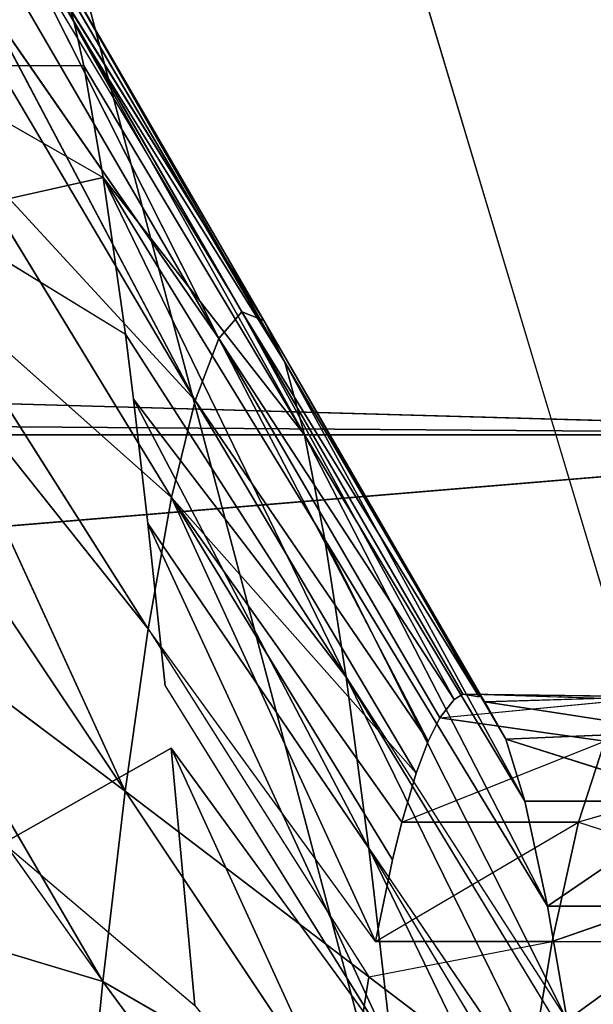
# Model space of a CAD drawing. Extents: x 0 to 40, y 0 to 81.9.
# Tile 292 of 623: x 4.7 to 5, y 76.3 to 76.8. Entities that reach past the tile are written whole.
import ezdxf

# ---------------------------------------------------------------- set-up
doc = ezdxf.new("R2010")
doc.units = 0
doc.header["$LTSCALE"] = 25.4
doc.layers.get('0').update_dxf_attribs({"color": 13, "linetype": 'CONTINUOUS'})

# ---------------------------------------------------------------- blocks, each defined once
blk = doc.blocks.new('ICE-TUBE-LED-S-8118_STL')
at = {"color": 0}
for p, q in [((76.89747, 16.85613, 45.5812), (76.74787, 18.65613, 45.18673)), ((76.89747, 16.85613, 45.5812), (76.74787, 18.65613, 45.18673)), ((76.74787, 18.65613, 46.81327), (76.89747, 16.85613, 46.4188)), ((76.74787, 18.65613, 46.81327), (76.89747, 16.85613, 46.4188)), ((76.91073, 18.65681, 46.40894), (76.89747, 16.85613, 46.4188)), ((76.91073, 18.65681, 46.40894), (76.89747, 16.85613, 46.4188)), ((76.89747, 16.85613, 46.4188), (76.94833, 18.65613, 46)), ((76.94833, 18.65613, 46), (76.89747, 16.85613, 45.5812)), ((76.94833, 18.65613, 46), (76.89747, 16.85613, 45.5812)), ((76.89747, 18.65613, 45.5812), (76.89747, 16.85613, 45.5812)), ((76.89747, 18.65613, 45.5812), (76.89747, 16.85613, 45.5812)), ((76.89747, 16.85613, 46.4188), (76.94833, 18.65613, 46)), ((76.62664, 17.35361, 44.97069), (76.66264, 17.47342, 44.71226)), ((76.62664, 17.35361, 44.97069), (76.66264, 17.47342, 44.71226)), ((76.78033, 17.46299, 44.85993), (76.62664, 17.35361, 44.97069)), ((76.80927, 17.46014, 44.90121), (76.62664, 17.35361, 44.97069)), ((76.80927, 17.46014, 44.90121), (76.72097, 17.34262, 45.11619)), ((76.80927, 17.46014, 44.90121), (76.72097, 17.34262, 45.11619)), ((76.72097, 17.34262, 45.11619), (76.88481, 17.45199, 45.02109)), ((76.72097, 17.34262, 45.11619), (76.88481, 17.45199, 45.02109)), ((77.08058, 17.45065, 46.50952), (77.02501, 17.35339, 46.68245)), ((77.08058, 17.45065, 46.50952), (77.08028, 17.36309, 46.51066)), ((76.72097, 17.34262, 45.11619), (76.94389, 17.44471, 45.1308)), ((76.72097, 17.34262, 45.11619), (76.94389, 17.44471, 45.1308)), ((76.80141, 17.33121, 45.27222), (76.94389, 17.44471, 45.1308)), ((76.80141, 17.33121, 45.27222), (76.94389, 17.44471, 45.1308)), ((76.80141, 17.33121, 45.27222), (76.97392, 17.44058, 45.1939)), ((76.80141, 17.33121, 45.27222), (76.97392, 17.44058, 45.1939)), ((76.86633, 17.31955, 45.4367), (76.97392, 17.44058, 45.1939)), ((76.86633, 17.31955, 45.4367), (76.97392, 17.44058, 45.1939)), ((77.00589, 17.43798, 46.73158), (76.94728, 17.34242, 46.86235)), ((77.00589, 17.43798, 46.73158), (77.02501, 17.35339, 46.68245)), ((76.86633, 17.31955, 45.4367), (77.04581, 17.42892, 45.37609)), ((76.86633, 17.31955, 45.4367), (77.04581, 17.42892, 45.37609)), ((76.91452, 17.3078, 45.60726), (77.04581, 17.42892, 45.37609)), ((76.91452, 17.3078, 45.60726), (77.04581, 17.42892, 45.37609)), ((77.09919, 17.41718, 45.565), (76.91452, 17.3078, 45.60726)), ((77.09919, 17.41718, 45.565), (76.91452, 17.3078, 45.60726)), ((77.11367, 17.41297, 45.63399), (76.91452, 17.3078, 45.60726)), ((77.11367, 17.41297, 45.63399), (76.91452, 17.3078, 45.60726)), ((77.11367, 17.41297, 45.63399), (76.94525, 17.29615, 45.78132)), ((77.11367, 17.41297, 45.63399), (76.94525, 17.29615, 45.78132)), ((76.69509, 17.40275, 47.24988), (76.6147, 17.30802, 47.34029)), ((76.69509, 17.40275, 47.24988), (76.74217, 17.31973, 47.19123)), ((77.13322, 17.40553, 45.75779), (76.94525, 17.29615, 45.78132)), ((77.13322, 17.40553, 45.75779), (76.94525, 17.29615, 45.78132)), ((77.14567, 17.39725, 45.8982), (76.94525, 17.29615, 45.78132)), ((77.14567, 17.39725, 45.8982), (76.94525, 17.29615, 45.78132)), ((77.14567, 17.39725, 45.8982), (76.95834, 17.28477, 45.95621)), ((77.14772, 17.39415, 45.9515), (76.95412, 17.27383, 46.12933)), ((77.14772, 17.39415, 45.9515), (76.95412, 17.27383, 46.12933)), ((77.14772, 17.39415, 45.9515), (76.95834, 17.28477, 45.95621)), ((76.93343, 17.26345, 46.29826), (77.14306, 17.3832, 46.14325)), ((76.93343, 17.26345, 46.29826), (77.14306, 17.3832, 46.14325)), ((76.95412, 17.27383, 46.12933), (77.14306, 17.3832, 46.14325)), ((76.95412, 17.27383, 46.12933), (77.14306, 17.3832, 46.14325)), ((77.12014, 17.37282, 46.33035), (76.93343, 17.26345, 46.29826)), ((77.12014, 17.37282, 46.33035), (76.93343, 17.26345, 46.29826)), ((77.10092, 17.36756, 46.42736), (77.12014, 17.37282, 46.33035)), ((77.10092, 17.36756, 46.42736), (76.89744, 17.25371, 46.46105)), ((77.10092, 17.36756, 46.42736), (76.89744, 17.25371, 46.46105)), ((77.10092, 17.36756, 46.42736), (76.93343, 17.26345, 46.29826)), ((77.10092, 17.36756, 46.42736), (76.93343, 17.26345, 46.29826)), ((77.08028, 17.36309, 46.51066), (77.10092, 17.36756, 46.42736)), ((76.52039, 17.36405, 44.83736), (76.62664, 17.35361, 44.97069)), ((76.52039, 17.36405, 44.83736), (76.62664, 17.35361, 44.97069)), ((76.89744, 17.25371, 46.46105), (77.08028, 17.36309, 46.51066)), ((76.89744, 17.25371, 46.46105), (77.08028, 17.36309, 46.51066)), ((77.02501, 17.35339, 46.68245), (77.08028, 17.36309, 46.51066)), ((77.02501, 17.35339, 46.68245), (77.08028, 17.36309, 46.51066)), ((76.62664, 17.35361, 44.97069), (76.47704, 17.24375, 45.08715)), ((76.62664, 17.35361, 44.97069), (76.47704, 17.24375, 45.08715)), ((76.62664, 17.35361, 44.97069), (76.55713, 17.23324, 45.2113)), ((76.62664, 17.35361, 44.97069), (76.55713, 17.23324, 45.2113)), ((76.72097, 17.34262, 45.11619), (76.62664, 17.35361, 44.97069)), ((76.72097, 17.34262, 45.11619), (76.62664, 17.35361, 44.97069)), ((76.77737, 17.23304, 46.77858), (77.02501, 17.35339, 46.68245)), ((76.77737, 17.23304, 46.77858), (77.02501, 17.35339, 46.68245)), ((76.84567, 17.24369, 46.62113), (77.02501, 17.35339, 46.68245)), ((76.84567, 17.24369, 46.62113), (77.02501, 17.35339, 46.68245)), ((76.89744, 17.25371, 46.46105), (77.02501, 17.35339, 46.68245)), ((76.89744, 17.25371, 46.46105), (77.02501, 17.35339, 46.68245)), ((76.94728, 17.34242, 46.86235), (77.02501, 17.35339, 46.68245)), ((76.94728, 17.34242, 46.86235), (77.02501, 17.35339, 46.68245)), ((76.55713, 17.23324, 45.2113), (76.72097, 17.34262, 45.11619)), ((76.55713, 17.23324, 45.2113), (76.72097, 17.34262, 45.11619)), ((76.62891, 17.22183, 45.35053), (76.72097, 17.34262, 45.11619)), ((76.62891, 17.22183, 45.35053), (76.72097, 17.34262, 45.11619)), ((76.72097, 17.34262, 45.11619), (76.80141, 17.33121, 45.27222)), ((76.72097, 17.34262, 45.11619), (76.80141, 17.33121, 45.27222)), ((76.91506, 17.33839, 46.92483), (76.69266, 17.22188, 46.93087)), ((76.91506, 17.33839, 46.92483), (76.69266, 17.22188, 46.93087)), ((76.94728, 17.34242, 46.86235), (76.77737, 17.23304, 46.77858)), ((76.94728, 17.34242, 46.86235), (76.77737, 17.23304, 46.77858)), ((76.91506, 17.33839, 46.92483), (76.77737, 17.23304, 46.77858)), ((76.91506, 17.33839, 46.92483), (76.77737, 17.23304, 46.77858)), ((76.85345, 17.33126, 47.03104), (76.91506, 17.33839, 46.92483)), ((76.91506, 17.33839, 46.92483), (76.94728, 17.34242, 46.86235)), ((76.80141, 17.33121, 45.27222), (76.62891, 17.22183, 45.35053)), ((76.64634, 17.21863, 45.39037), (76.80141, 17.33121, 45.27222)), ((76.85345, 17.33126, 47.03104), (76.69266, 17.22188, 46.93087)), ((76.85345, 17.33126, 47.03104), (76.69266, 17.22188, 46.93087)), ((76.77315, 17.3228, 47.14997), (76.85345, 17.33126, 47.03104)), ((76.80141, 17.33121, 45.27222), (76.86633, 17.31955, 45.4367)), ((76.80141, 17.33121, 45.27222), (76.86633, 17.31955, 45.4367)), ((76.74217, 17.31973, 47.19123), (76.4771, 17.19865, 47.21008)), ((76.74217, 17.31973, 47.19123), (76.4771, 17.19865, 47.21008)), ((76.77315, 17.3228, 47.14997), (76.59219, 17.21036, 47.0755)), ((76.74217, 17.31973, 47.19123), (76.59219, 17.21036, 47.0755)), ((76.6147, 17.30802, 47.34029), (76.74217, 17.31973, 47.19123)), ((76.6147, 17.30802, 47.34029), (76.74217, 17.31973, 47.19123)), ((76.68685, 17.21017, 45.49731), (76.86633, 17.31955, 45.4367)), ((76.68685, 17.21017, 45.49731), (76.86633, 17.31955, 45.4367)), ((76.70549, 17.20558, 45.55633), (76.86633, 17.31955, 45.4367)), ((76.70549, 17.20558, 45.55633), (76.86633, 17.31955, 45.4367)), ((76.72985, 17.19843, 45.64952), (76.86633, 17.31955, 45.4367)), ((76.72985, 17.19843, 45.64952), (76.86633, 17.31955, 45.4367)), ((76.86633, 17.31955, 45.4367), (76.91452, 17.3078, 45.60726)), ((76.86633, 17.31955, 45.4367), (76.91452, 17.3078, 45.60726)), ((76.72985, 17.19843, 45.64952), (76.91452, 17.3078, 45.60726)), ((76.72985, 17.19843, 45.64952), (76.91452, 17.3078, 45.60726)), ((76.91452, 17.3078, 45.60726), (76.7457, 17.1925, 45.72793)), ((76.91452, 17.3078, 45.60726), (76.7457, 17.1925, 45.72793)), ((76.94525, 17.29615, 45.78132), (76.91452, 17.3078, 45.60726)), ((76.94525, 17.29615, 45.78132), (76.91452, 17.3078, 45.60726)), ((76.94525, 17.29615, 45.78132), (76.7457, 17.1925, 45.72793)), ((76.94525, 17.29615, 45.78132), (76.7457, 17.1925, 45.72793)), ((76.75727, 17.18678, 45.80485), (76.94525, 17.29615, 45.78132)), ((76.75727, 17.18678, 45.80485), (76.94525, 17.29615, 45.78132)), ((76.94525, 17.29615, 45.78132), (76.76637, 17.17966, 45.90192)), ((76.94525, 17.29615, 45.78132), (76.76637, 17.17966, 45.90192)), ((76.94525, 17.29615, 45.78132), (76.95834, 17.28477, 45.95621)), ((76.94525, 17.29615, 45.78132), (76.95834, 17.28477, 45.95621)), ((76.95834, 17.28477, 45.95621), (76.76637, 17.17966, 45.90192)), ((76.95834, 17.28477, 45.95621), (76.76637, 17.17966, 45.90192)), ((76.76765, 17.16728, 46.07502), (76.95834, 17.28477, 45.95621)), ((76.76765, 17.16728, 46.07502), (76.95834, 17.28477, 45.95621)), ((76.76895, 17.1754, 45.96093), (76.95834, 17.28477, 45.95621)), ((76.76895, 17.1754, 45.96093), (76.95834, 17.28477, 45.95621)), ((76.95834, 17.28477, 45.95621), (76.95412, 17.27383, 46.12933)), ((76.95834, 17.28477, 45.95621), (76.95412, 17.27383, 46.12933)), ((76.74673, 17.15407, 46.26617), (76.95412, 17.27383, 46.12933)), ((76.74673, 17.15407, 46.26617), (76.95412, 17.27383, 46.12933)), ((76.76519, 17.16445, 46.11542), (76.95412, 17.27383, 46.12933)), ((76.95412, 17.27383, 46.12933), (76.76765, 17.16728, 46.07502)), ((76.95412, 17.27383, 46.12933), (76.93343, 17.26345, 46.29826)), ((76.95412, 17.27383, 46.12933), (76.93343, 17.26345, 46.29826)), ((76.93343, 17.26345, 46.29826), (76.71588, 17.14466, 46.40671)), ((76.93343, 17.26345, 46.29826), (76.71588, 17.14466, 46.40671)), ((76.74673, 17.15407, 46.26617), (76.93343, 17.26345, 46.29826)), ((76.74673, 17.15407, 46.26617), (76.93343, 17.26345, 46.29826)), ((76.89744, 17.25371, 46.46105), (76.93343, 17.26345, 46.29826)), ((76.89744, 17.25371, 46.46105), (76.93343, 17.26345, 46.29826)), ((76.89744, 17.25371, 46.46105), (76.66396, 17.13347, 46.56596)), ((76.89744, 17.25371, 46.46105), (76.66396, 17.13347, 46.56596)), ((76.71588, 17.14466, 46.40671), (76.89744, 17.25371, 46.46105)), ((76.71588, 17.14466, 46.40671), (76.89744, 17.25371, 46.46105)), ((76.84567, 17.24369, 46.62113), (76.60746, 17.12367, 46.6948)), ((76.84567, 17.24369, 46.62113), (76.60746, 17.12367, 46.6948)), ((76.84567, 17.24369, 46.62113), (76.66396, 17.13347, 46.56596)), ((76.84567, 17.24369, 46.62113), (76.66396, 17.13347, 46.56596)), ((76.84567, 17.24369, 46.62113), (76.77737, 17.23304, 46.77858)), ((76.84567, 17.24369, 46.62113), (76.77737, 17.23304, 46.77858)), ((76.77737, 17.23304, 46.77858), (76.53186, 17.11251, 46.83071)), ((76.77737, 17.23304, 46.77858), (76.53186, 17.11251, 46.83071)), ((76.55713, 17.23324, 45.2113), (76.62891, 17.22183, 45.35053)), ((76.55713, 17.23324, 45.2113), (76.62891, 17.22183, 45.35053)), ((76.77737, 17.23304, 46.77858), (76.59368, 17.1215, 46.72206)), ((76.77737, 17.23304, 46.77858), (76.60746, 17.12367, 46.6948)), ((76.69266, 17.22188, 46.93087), (76.77737, 17.23304, 46.77858)), ((76.69266, 17.22188, 46.93087), (76.77737, 17.23304, 46.77858)), ((76.4422, 17.10099, 46.95978), (76.69266, 17.22188, 46.93087)), ((76.4422, 17.10099, 46.95978), (76.69266, 17.22188, 46.93087)), ((76.50531, 17.10894, 46.87189), (76.69266, 17.22188, 46.93087)), ((76.69266, 17.22188, 46.93087), (76.53186, 17.11251, 46.83071)), ((76.62891, 17.22183, 45.35053), (76.56955, 17.14393, 45.2331)), ((76.62891, 17.22183, 45.35053), (76.56955, 17.14393, 45.2331)), ((76.69266, 17.22188, 46.93087), (76.59219, 17.21036, 47.0755)), ((76.69266, 17.22188, 46.93087), (76.59219, 17.21036, 47.0755)), ((76.62891, 17.22183, 45.35053), (76.64634, 17.13113, 45.39037)), ((76.64634, 17.21863, 45.39037), (76.64634, 17.13113, 45.39037)), ((76.64634, 17.21863, 45.39037), (76.70549, 17.11808, 45.55633)), ((76.64634, 17.21863, 45.39037), (76.68685, 17.21017, 45.49731)), ((76.68685, 17.21017, 45.49731), (76.70549, 17.20558, 45.55633)), ((76.70549, 17.20558, 45.55633), (76.70549, 17.11808, 45.55633)), ((76.70549, 17.20558, 45.55633), (76.7457, 17.10501, 45.72793)), ((76.70549, 17.20558, 45.55633), (76.72985, 17.19843, 45.64952)), ((76.72985, 17.19843, 45.64952), (76.7457, 17.1925, 45.72793)), ((76.7457, 17.1925, 45.72793), (76.75727, 17.18678, 45.80485)), ((76.75727, 17.18678, 45.80485), (76.7457, 17.10501, 45.72793)), ((76.75727, 17.18678, 45.80485), (76.76637, 17.09216, 45.90192)), ((76.75727, 17.18678, 45.80485), (76.76637, 17.17966, 45.90192)), ((76.76637, 17.17966, 45.90192), (76.76895, 17.1754, 45.96093)), ((76.76637, 17.09216, 45.90192), (76.76895, 17.1754, 45.96093)), ((76.76765, 17.07978, 46.07502), (76.76895, 17.1754, 45.96093)), ((76.76895, 17.1754, 45.96093), (76.76765, 17.16728, 46.07502)), ((76.76519, 17.16445, 46.11542), (76.74673, 17.15407, 46.26617)), ((76.76519, 17.16445, 46.11542), (76.74673, 17.15407, 46.26617)), ((76.76519, 17.16445, 46.11542), (76.75035, 17.06807, 46.24415)), ((76.76519, 17.16445, 46.11542), (76.75035, 17.06807, 46.24415)), ((76.76519, 17.16445, 46.11542), (76.76765, 17.07978, 46.07502)), ((76.71588, 17.05715, 46.40671), (76.74673, 17.15407, 46.26617)), ((76.74673, 17.15407, 46.26617), (76.71588, 17.14466, 46.40671)), ((76.71588, 17.05715, 46.40671), (76.74673, 17.15407, 46.26617)), ((76.74673, 17.15407, 46.26617), (76.71588, 17.14466, 46.40671)), ((76.75035, 17.06807, 46.24415), (76.74673, 17.15407, 46.26617)), ((76.75035, 17.06807, 46.24415), (76.74673, 17.15407, 46.26617)), ((76.56955, 17.14393, 45.2331), (76.64634, 17.13113, 45.39037)), ((76.56955, 17.14393, 45.2331), (76.64634, 17.13113, 45.39037)), ((76.71588, 17.14466, 46.40671), (76.66396, 17.13347, 46.56596)), ((76.71588, 17.14466, 46.40671), (76.66396, 17.13347, 46.56596)), ((76.71588, 17.14466, 46.40671), (76.71588, 17.05715, 46.40671)), ((76.71588, 17.14466, 46.40671), (76.71588, 17.05715, 46.40671)), ((76.66396, 17.13347, 46.56596), (76.60746, 17.12367, 46.6948)), ((76.66396, 17.13347, 46.56596), (76.60746, 17.12367, 46.6948)), ((76.66396, 17.13347, 46.56596), (76.66396, 17.04597, 46.56596)), ((76.66396, 17.13347, 46.56596), (76.66396, 17.04597, 46.56596)), ((76.64634, 17.13113, 45.39037), (76.64634, 17.04363, 45.39037)), ((76.64634, 17.13113, 45.39037), (76.67931, 17.03688, 45.47552)), ((76.64634, 17.13113, 45.39037), (76.70549, 17.11808, 45.55633)), ((76.64634, 17.13113, 45.39037), (76.70549, 17.11808, 45.55633)), ((76.60746, 17.12367, 46.6948), (76.66396, 17.04597, 46.56596)), ((76.60746, 17.12367, 46.6948), (76.66396, 17.04597, 46.56596)), ((76.70549, 17.11808, 45.55633), (76.67931, 17.03688, 45.47552)), ((76.73358, 17.02215, 45.66627), (76.70549, 17.11808, 45.55633)), ((76.70549, 17.11808, 45.55633), (76.7457, 17.10501, 45.72793)), ((76.70549, 17.11808, 45.55633), (76.7457, 17.10501, 45.72793))]:
    blk.add_line(p, q, dxfattribs=at)
mesh = blk.add_polyface(dxfattribs=at)
corners = [(81.99833, 18.65613, 0), (32.39832, 18.53461, 0), (32.39832, 18.65613, 0), (33.41051, 17.76106, 0), (34.4478, 16.85461, 0), (35.42089, 15.87956, 0), (36.32527, 14.84046, 0), (37.15673, 13.74214, 0), (37.91139, 12.58971, 0), (38.58575, 11.38851, 0), (39.17668, 10.14416, 0), (39.68142, 8.86242, 0), (40.09764, 7.54925, 0), (40.42338, 6.21078, 0), (40.65715, 4.85321, 0), (40.79784, 3.48288, 0), (40.84481, 2.10613, 0), (81.99833, -14.44387, 0), (33.41051, -13.5488, 0), (32.39832, -14.44387, 0), (32.39832, -14.32234, 0), (34.4478, -12.64234, 0), (35.42089, -11.6673, 0), (36.32527, -10.6282, 0), (37.15673, -9.52987, 0), (37.91139, -8.37744, 0), (38.58575, -7.17625, 0), (39.17668, -5.93189, 0), (39.68142, -4.65015, 0), (40.09764, -3.33699, 0), (40.42338, -1.99851, 0), (40.65715, -0.64095, 0), (40.79784, 0.72939, 0)]
mesh.append_faces([[corners[k] for k in face] for face in [(0, 1, 2), (18, 19, 20)]], dxfattribs={"vtx0": -1, "color": 0})
mesh.append_faces([[corners[k] for k in face] for face in [(1, 0, 3), (3, 0, 4), (4, 0, 5), (5, 0, 6), (6, 0, 7), (7, 0, 8), (8, 0, 9), (9, 0, 10), (10, 0, 11), (11, 0, 12), (12, 0, 13), (13, 0, 14), (14, 0, 15), (15, 0, 16), (19, 18, 17)]], dxfattribs={"vtx0": -1, "vtx1": -1, "color": 0})
mesh.append_faces([[corners[k] for k in face] for face in [(16, 0, 17), (17, 18, 21), (17, 21, 22), (17, 22, 23), (17, 23, 24), (17, 24, 25), (17, 25, 26), (17, 26, 27), (17, 27, 28), (17, 28, 29), (17, 29, 30), (17, 30, 31), (17, 31, 32), (17, 32, 16)]], dxfattribs={"vtx0": -1, "vtx2": -1, "color": 0})
mesh = blk.add_polyface(dxfattribs=at)
corners = [(81.99833, -14.44387, 92), (32.39832, -14.32234, 92), (32.39832, -14.44387, 92), (33.41051, -13.5488, 92), (34.4478, -12.64234, 92), (35.42089, -11.6673, 92), (36.32527, -10.6282, 92), (37.15673, -9.52987, 92), (37.91139, -8.37744, 92), (38.58575, -7.17625, 92), (39.17668, -5.93189, 92), (39.68142, -4.65015, 92), (40.09764, -3.33699, 92), (40.42338, -1.99851, 92), (40.65715, -0.64095, 92), (40.79784, 0.72939, 92), (40.84481, 2.10613, 92), (33.41051, 17.76106, 92), (32.39832, 18.65613, 92), (32.39832, 18.53461, 92), (81.99833, 18.65613, 92), (34.4478, 16.85461, 92), (35.42089, 15.87956, 92), (36.32527, 14.84046, 92), (37.15673, 13.74214, 92), (37.91139, 12.58971, 92), (38.58575, 11.38851, 92), (39.17668, 10.14416, 92), (39.68142, 8.86242, 92), (40.09764, 7.54925, 92), (40.42338, 6.21078, 92), (40.65715, 4.85321, 92), (40.79784, 3.48288, 92)]
mesh.append_faces([[corners[k] for k in face] for face in [(0, 1, 2), (17, 18, 19)]], dxfattribs={"vtx0": -1, "color": 0})
mesh.append_faces([[corners[k] for k in face] for face in [(1, 0, 3), (3, 0, 4), (4, 0, 5), (5, 0, 6), (6, 0, 7), (7, 0, 8), (8, 0, 9), (9, 0, 10), (10, 0, 11), (11, 0, 12), (12, 0, 13), (13, 0, 14), (14, 0, 15), (15, 0, 16), (18, 17, 20), (20, 16, 0)]], dxfattribs={"vtx0": -1, "vtx1": -1, "color": 0})
mesh.append_faces([[corners[k] for k in face] for face in [(20, 17, 21), (20, 21, 22), (20, 22, 23), (20, 23, 24), (20, 24, 25), (20, 25, 26), (20, 26, 27), (20, 27, 28), (20, 28, 29), (20, 29, 30), (20, 30, 31), (20, 31, 32), (20, 32, 16)]], dxfattribs={"vtx0": -1, "vtx2": -1, "color": 0})
mesh = blk.add_polyface(dxfattribs=at)
corners = [(76.74787, 18.65613, 45.18673), (76.50822, 16.85613, 44.83953), (76.89747, 16.85613, 45.5812)]
mesh.append_faces([[corners[k] for k in face] for face in [(0, 1, 2)]], dxfattribs={"color": 0})
mesh = blk.add_polyface(dxfattribs=at)
corners = [(76.50822, 18.65613, 44.83953), (76.50822, 16.85613, 44.83953), (76.74787, 18.65613, 45.18673)]
mesh.append_faces([[corners[k] for k in face] for face in [(0, 1, 2)]], dxfattribs={"color": 0})
mesh = blk.add_polyface(dxfattribs=at)
corners = [(76.74787, 18.65613, 46.81327), (76.89747, 16.85613, 46.4188), (76.50822, 16.85613, 47.16047)]
mesh.append_faces([[corners[k] for k in face] for face in [(0, 1, 2)]], dxfattribs={"color": 0})
mesh = blk.add_polyface(dxfattribs=at)
corners = [(76.74787, 18.65613, 46.81327), (76.50822, 16.85613, 47.16047), (76.50822, 18.65613, 47.16047)]
mesh.append_faces([[corners[k] for k in face] for face in [(0, 1, 2)]], dxfattribs={"color": 0})
mesh = blk.add_polyface(dxfattribs=at)
corners = [(76.91073, 18.65681, 46.40894), (76.89747, 16.85613, 46.4188), (76.74787, 18.65613, 46.81327)]
mesh.append_faces([[corners[k] for k in face] for face in [(0, 1, 2)]], dxfattribs={"color": 0})
mesh = blk.add_polyface(dxfattribs=at)
corners = [(76.74787, 18.65613, 45.18673), (76.89747, 16.85613, 45.5812), (76.89747, 18.65613, 45.5812)]
mesh.append_faces([[corners[k] for k in face] for face in [(0, 1, 2)]], dxfattribs={"color": 0})
mesh = blk.add_polyface(dxfattribs=at)
corners = [(76.91073, 18.65681, 46.40894), (76.94833, 18.65613, 46), (76.89747, 16.85613, 46.4188)]
mesh.append_faces([[corners[k] for k in face] for face in [(0, 1, 2)]], dxfattribs={"color": 0})
mesh = blk.add_polyface(dxfattribs=at)
corners = [(76.94833, 18.65613, 46), (76.89747, 16.85613, 45.5812), (76.89747, 16.85613, 46.4188)]
mesh.append_faces([[corners[k] for k in face] for face in [(0, 1, 2)]], dxfattribs={"color": 0})
mesh = blk.add_polyface(dxfattribs=at)
corners = [(76.89747, 18.65613, 45.5812), (76.89747, 16.85613, 45.5812), (76.94833, 18.65613, 46)]
mesh.append_faces([[corners[k] for k in face] for face in [(0, 1, 2)]], dxfattribs={"color": 0})
mesh = blk.add_polyface(dxfattribs=at)
corners = [(76.40432, 17.37383, 44.71737), (76.53409, 17.4832, 44.57935), (76.64465, 17.47488, 44.69209)]
mesh.append_faces([[corners[k] for k in face] for face in [(0, 1, 2)]], dxfattribs={"color": 0})
mesh = blk.add_polyface(dxfattribs=at)
corners = [(76.52039, 17.36405, 44.83736), (76.40432, 17.37383, 44.71737), (76.64465, 17.47488, 44.69209)]
mesh.append_faces([[corners[k] for k in face] for face in [(0, 1, 2)]], dxfattribs={"color": 0})
mesh = blk.add_polyface(dxfattribs=at)
corners = [(76.62664, 17.35361, 44.97069), (76.52039, 17.36405, 44.83736), (76.66264, 17.47342, 44.71226)]
mesh.append_faces([[corners[k] for k in face] for face in [(0, 1, 2)]], dxfattribs={"color": 0})
mesh = blk.add_polyface(dxfattribs=at)
corners = [(76.62664, 17.35361, 44.97069), (76.66264, 17.47342, 44.71226), (76.78033, 17.46299, 44.85993)]
mesh.append_faces([[corners[k] for k in face] for face in [(0, 1, 2)]], dxfattribs={"color": 0})
mesh = blk.add_polyface(dxfattribs=at)
corners = [(76.72097, 17.34262, 45.11619), (76.62664, 17.35361, 44.97069), (76.80927, 17.46014, 44.90121)]
mesh.append_faces([[corners[k] for k in face] for face in [(0, 1, 2)]], dxfattribs={"color": 0})
mesh = blk.add_polyface(dxfattribs=at)
corners = [(76.72097, 17.34262, 45.11619), (76.80927, 17.46014, 44.90121), (76.88481, 17.45199, 45.02109)]
mesh.append_faces([[corners[k] for k in face] for face in [(0, 1, 2)]], dxfattribs={"color": 0})
mesh = blk.add_polyface(dxfattribs=at)
corners = [(76.94389, 17.44471, 45.1308), (76.72097, 17.34262, 45.11619), (76.88481, 17.45199, 45.02109)]
mesh.append_faces([[corners[k] for k in face] for face in [(0, 1, 2)]], dxfattribs={"color": 0})
mesh = blk.add_polyface(dxfattribs=at)
corners = [(77.08058, 17.45065, 46.50952), (77.02501, 17.35339, 46.68245), (77.08028, 17.36309, 46.51066)]
mesh.append_faces([[corners[k] for k in face] for face in [(0, 1, 2)]], dxfattribs={"color": 0})
mesh = blk.add_polyface(dxfattribs=at)
corners = [(76.80141, 17.33121, 45.27222), (76.72097, 17.34262, 45.11619), (76.94389, 17.44471, 45.1308)]
mesh.append_faces([[corners[k] for k in face] for face in [(0, 1, 2)]], dxfattribs={"color": 0})
mesh = blk.add_polyface(dxfattribs=at)
corners = [(76.80141, 17.33121, 45.27222), (76.94389, 17.44471, 45.1308), (76.97392, 17.44058, 45.1939)]
mesh.append_faces([[corners[k] for k in face] for face in [(0, 1, 2)]], dxfattribs={"color": 0})
mesh = blk.add_polyface(dxfattribs=at)
corners = [(76.86633, 17.31955, 45.4367), (76.80141, 17.33121, 45.27222), (76.97392, 17.44058, 45.1939)]
mesh.append_faces([[corners[k] for k in face] for face in [(0, 1, 2)]], dxfattribs={"color": 0})
mesh = blk.add_polyface(dxfattribs=at)
corners = [(76.86633, 17.31955, 45.4367), (76.97392, 17.44058, 45.1939), (77.04581, 17.42892, 45.37609)]
mesh.append_faces([[corners[k] for k in face] for face in [(0, 1, 2)]], dxfattribs={"color": 0})
mesh = blk.add_polyface(dxfattribs=at)
corners = [(77.00589, 17.43798, 46.73158), (76.94728, 17.34242, 46.86235), (77.02501, 17.35339, 46.68245)]
mesh.append_faces([[corners[k] for k in face] for face in [(0, 1, 2)]], dxfattribs={"color": 0})
mesh = blk.add_polyface(dxfattribs=at)
corners = [(76.91452, 17.3078, 45.60726), (76.86633, 17.31955, 45.4367), (77.04581, 17.42892, 45.37609)]
mesh.append_faces([[corners[k] for k in face] for face in [(0, 1, 2)]], dxfattribs={"color": 0})
mesh = blk.add_polyface(dxfattribs=at)
corners = [(76.91452, 17.3078, 45.60726), (77.04581, 17.42892, 45.37609), (77.09919, 17.41718, 45.565)]
mesh.append_faces([[corners[k] for k in face] for face in [(0, 1, 2)]], dxfattribs={"color": 0})
mesh = blk.add_polyface(dxfattribs=at)
corners = [(77.11367, 17.41297, 45.63399), (76.91452, 17.3078, 45.60726), (77.09919, 17.41718, 45.565)]
mesh.append_faces([[corners[k] for k in face] for face in [(0, 1, 2)]], dxfattribs={"color": 0})
mesh = blk.add_polyface(dxfattribs=at)
corners = [(76.94525, 17.29615, 45.78132), (76.91452, 17.3078, 45.60726), (77.11367, 17.41297, 45.63399)]
mesh.append_faces([[corners[k] for k in face] for face in [(0, 1, 2)]], dxfattribs={"color": 0})
mesh = blk.add_polyface(dxfattribs=at)
corners = [(76.94525, 17.29615, 45.78132), (77.11367, 17.41297, 45.63399), (77.13322, 17.40553, 45.75779)]
mesh.append_faces([[corners[k] for k in face] for face in [(0, 1, 2)]], dxfattribs={"color": 0})
mesh = blk.add_polyface(dxfattribs=at)
corners = [(76.69509, 17.40275, 47.24988), (76.6147, 17.30802, 47.34029), (76.74217, 17.31973, 47.19123)]
mesh.append_faces([[corners[k] for k in face] for face in [(0, 1, 2)]], dxfattribs={"color": 0})
mesh = blk.add_polyface(dxfattribs=at)
corners = [(77.14567, 17.39725, 45.8982), (76.94525, 17.29615, 45.78132), (77.13322, 17.40553, 45.75779)]
mesh.append_faces([[corners[k] for k in face] for face in [(0, 1, 2)]], dxfattribs={"color": 0})
mesh = blk.add_polyface(dxfattribs=at)
corners = [(76.95834, 17.28477, 45.95621), (76.94525, 17.29615, 45.78132), (77.14567, 17.39725, 45.8982)]
mesh.append_faces([[corners[k] for k in face] for face in [(0, 1, 2)]], dxfattribs={"color": 0})
mesh = blk.add_polyface(dxfattribs=at)
corners = [(76.95412, 17.27383, 46.12933), (76.95834, 17.28477, 45.95621), (77.14772, 17.39415, 45.9515)]
mesh.append_faces([[corners[k] for k in face] for face in [(0, 1, 2)]], dxfattribs={"color": 0})
mesh = blk.add_polyface(dxfattribs=at)
corners = [(77.14306, 17.3832, 46.14325), (76.95412, 17.27383, 46.12933), (77.14772, 17.39415, 45.9515)]
mesh.append_faces([[corners[k] for k in face] for face in [(0, 1, 2)]], dxfattribs={"color": 0})
mesh = blk.add_polyface(dxfattribs=at)
corners = [(77.12014, 17.37282, 46.33035), (76.93343, 17.26345, 46.29826), (77.14306, 17.3832, 46.14325)]
mesh.append_faces([[corners[k] for k in face] for face in [(0, 1, 2)]], dxfattribs={"color": 0})
mesh = blk.add_polyface(dxfattribs=at)
corners = [(76.93343, 17.26345, 46.29826), (76.95412, 17.27383, 46.12933), (77.14306, 17.3832, 46.14325)]
mesh.append_faces([[corners[k] for k in face] for face in [(0, 1, 2)]], dxfattribs={"color": 0})
mesh = blk.add_polyface(dxfattribs=at)
corners = [(77.10092, 17.36756, 46.42736), (76.93343, 17.26345, 46.29826), (77.12014, 17.37282, 46.33035)]
mesh.append_faces([[corners[k] for k in face] for face in [(0, 1, 2)]], dxfattribs={"color": 0})
mesh = blk.add_polyface(dxfattribs=at)
corners = [(76.89744, 17.25371, 46.46105), (76.93343, 17.26345, 46.29826), (77.10092, 17.36756, 46.42736)]
mesh.append_faces([[corners[k] for k in face] for face in [(0, 1, 2)]], dxfattribs={"color": 0})
mesh = blk.add_polyface(dxfattribs=at)
corners = [(77.08028, 17.36309, 46.51066), (76.89744, 17.25371, 46.46105), (77.10092, 17.36756, 46.42736)]
mesh.append_faces([[corners[k] for k in face] for face in [(0, 1, 2)]], dxfattribs={"color": 0})
mesh = blk.add_polyface(dxfattribs=at)
corners = [(76.47704, 17.24375, 45.08715), (76.52039, 17.36405, 44.83736), (76.62664, 17.35361, 44.97069)]
mesh.append_faces([[corners[k] for k in face] for face in [(0, 1, 2)]], dxfattribs={"color": 0})
mesh = blk.add_polyface(dxfattribs=at)
corners = [(77.02501, 17.35339, 46.68245), (76.89744, 17.25371, 46.46105), (77.08028, 17.36309, 46.51066)]
mesh.append_faces([[corners[k] for k in face] for face in [(0, 1, 2)]], dxfattribs={"color": 0})
mesh = blk.add_polyface(dxfattribs=at)
corners = [(76.55713, 17.23324, 45.2113), (76.47704, 17.24375, 45.08715), (76.62664, 17.35361, 44.97069)]
mesh.append_faces([[corners[k] for k in face] for face in [(0, 1, 2)]], dxfattribs={"color": 0})
mesh = blk.add_polyface(dxfattribs=at)
corners = [(76.55713, 17.23324, 45.2113), (76.62664, 17.35361, 44.97069), (76.72097, 17.34262, 45.11619)]
mesh.append_faces([[corners[k] for k in face] for face in [(0, 1, 2)]], dxfattribs={"color": 0})
mesh = blk.add_polyface(dxfattribs=at)
corners = [(76.89744, 17.25371, 46.46105), (76.84567, 17.24369, 46.62113), (76.66396, 17.13347, 46.56596), (77.02501, 17.35339, 46.68245)]
mesh.append_faces([[corners[k] for k in face] for face in [(0, 1, 2), (1, 0, 3)]], dxfattribs={"vtx0": -1, "color": 0})
mesh = blk.add_polyface(dxfattribs=at)
corners = [(76.94728, 17.34242, 46.86235), (76.77737, 17.23304, 46.77858), (77.02501, 17.35339, 46.68245)]
mesh.append_faces([[corners[k] for k in face] for face in [(0, 1, 2)]], dxfattribs={"color": 0})
mesh = blk.add_polyface(dxfattribs=at)
corners = [(76.77737, 17.23304, 46.77858), (76.84567, 17.24369, 46.62113), (77.02501, 17.35339, 46.68245)]
mesh.append_faces([[corners[k] for k in face] for face in [(0, 1, 2)]], dxfattribs={"color": 0})
mesh = blk.add_polyface(dxfattribs=at)
corners = [(76.62891, 17.22183, 45.35053), (76.55713, 17.23324, 45.2113), (76.72097, 17.34262, 45.11619)]
mesh.append_faces([[corners[k] for k in face] for face in [(0, 1, 2)]], dxfattribs={"color": 0})
mesh = blk.add_polyface(dxfattribs=at)
corners = [(76.62891, 17.22183, 45.35053), (76.72097, 17.34262, 45.11619), (76.80141, 17.33121, 45.27222)]
mesh.append_faces([[corners[k] for k in face] for face in [(0, 1, 2)]], dxfattribs={"color": 0})
mesh = blk.add_polyface(dxfattribs=at)
corners = [(76.69266, 17.22188, 46.93087), (76.77737, 17.23304, 46.77858), (76.91506, 17.33839, 46.92483)]
mesh.append_faces([[corners[k] for k in face] for face in [(0, 1, 2)]], dxfattribs={"color": 0})
mesh = blk.add_polyface(dxfattribs=at)
corners = [(76.85345, 17.33126, 47.03104), (76.69266, 17.22188, 46.93087), (76.91506, 17.33839, 46.92483)]
mesh.append_faces([[corners[k] for k in face] for face in [(0, 1, 2)]], dxfattribs={"color": 0})
mesh = blk.add_polyface(dxfattribs=at)
corners = [(76.91506, 17.33839, 46.92483), (76.77737, 17.23304, 46.77858), (76.94728, 17.34242, 46.86235)]
mesh.append_faces([[corners[k] for k in face] for face in [(0, 1, 2)]], dxfattribs={"color": 0})
mesh = blk.add_polyface(dxfattribs=at)
corners = [(76.85345, 17.33126, 47.03104), (76.59219, 17.21036, 47.0755), (76.69266, 17.22188, 46.93087), (76.77315, 17.3228, 47.14997)]
mesh.append_faces([[corners[k] for k in face] for face in [(0, 1, 2), (1, 0, 3)]], dxfattribs={"vtx0": -1, "color": 0})
mesh = blk.add_polyface(dxfattribs=at)
corners = [(76.86633, 17.31955, 45.4367), (76.64634, 17.21863, 45.39037), (76.80141, 17.33121, 45.27222), (76.68685, 17.21017, 45.49731)]
mesh.append_faces([[corners[k] for k in face] for face in [(0, 1, 2), (1, 0, 3)]], dxfattribs={"vtx0": -1, "color": 0})
mesh = blk.add_polyface(dxfattribs=at)
corners = [(76.4771, 17.19865, 47.21008), (76.59219, 17.21036, 47.0755), (76.74217, 17.31973, 47.19123)]
mesh.append_faces([[corners[k] for k in face] for face in [(0, 1, 2)]], dxfattribs={"color": 0})
mesh = blk.add_polyface(dxfattribs=at)
corners = [(76.6147, 17.30802, 47.34029), (76.4771, 17.19865, 47.21008), (76.74217, 17.31973, 47.19123)]
mesh.append_faces([[corners[k] for k in face] for face in [(0, 1, 2)]], dxfattribs={"color": 0})
mesh = blk.add_polyface(dxfattribs=at)
corners = [(76.70549, 17.20558, 45.55633), (76.68685, 17.21017, 45.49731), (76.86633, 17.31955, 45.4367)]
mesh.append_faces([[corners[k] for k in face] for face in [(0, 1, 2)]], dxfattribs={"color": 0})
mesh = blk.add_polyface(dxfattribs=at)
corners = [(76.72985, 17.19843, 45.64952), (76.70549, 17.20558, 45.55633), (76.86633, 17.31955, 45.4367)]
mesh.append_faces([[corners[k] for k in face] for face in [(0, 1, 2)]], dxfattribs={"color": 0})
mesh = blk.add_polyface(dxfattribs=at)
corners = [(76.72985, 17.19843, 45.64952), (76.86633, 17.31955, 45.4367), (76.91452, 17.3078, 45.60726)]
mesh.append_faces([[corners[k] for k in face] for face in [(0, 1, 2)]], dxfattribs={"color": 0})
mesh = blk.add_polyface(dxfattribs=at)
corners = [(76.7457, 17.1925, 45.72793), (76.72985, 17.19843, 45.64952), (76.91452, 17.3078, 45.60726)]
mesh.append_faces([[corners[k] for k in face] for face in [(0, 1, 2)]], dxfattribs={"color": 0})
mesh = blk.add_polyface(dxfattribs=at)
corners = [(76.94525, 17.29615, 45.78132), (76.7457, 17.1925, 45.72793), (76.91452, 17.3078, 45.60726)]
mesh.append_faces([[corners[k] for k in face] for face in [(0, 1, 2)]], dxfattribs={"color": 0})
mesh = blk.add_polyface(dxfattribs=at)
corners = [(76.75727, 17.18678, 45.80485), (76.7457, 17.1925, 45.72793), (76.94525, 17.29615, 45.78132)]
mesh.append_faces([[corners[k] for k in face] for face in [(0, 1, 2)]], dxfattribs={"color": 0})
mesh = blk.add_polyface(dxfattribs=at)
corners = [(76.76637, 17.17966, 45.90192), (76.75727, 17.18678, 45.80485), (76.94525, 17.29615, 45.78132)]
mesh.append_faces([[corners[k] for k in face] for face in [(0, 1, 2)]], dxfattribs={"color": 0})
mesh = blk.add_polyface(dxfattribs=at)
corners = [(76.95834, 17.28477, 45.95621), (76.76637, 17.17966, 45.90192), (76.94525, 17.29615, 45.78132)]
mesh.append_faces([[corners[k] for k in face] for face in [(0, 1, 2)]], dxfattribs={"color": 0})
mesh = blk.add_polyface(dxfattribs=at)
corners = [(76.76895, 17.1754, 45.96093), (76.76637, 17.17966, 45.90192), (76.95834, 17.28477, 45.95621)]
mesh.append_faces([[corners[k] for k in face] for face in [(0, 1, 2)]], dxfattribs={"color": 0})
mesh = blk.add_polyface(dxfattribs=at)
corners = [(76.95412, 17.27383, 46.12933), (76.76765, 17.16728, 46.07502), (76.95834, 17.28477, 45.95621)]
mesh.append_faces([[corners[k] for k in face] for face in [(0, 1, 2)]], dxfattribs={"color": 0})
mesh = blk.add_polyface(dxfattribs=at)
corners = [(76.76765, 17.16728, 46.07502), (76.76895, 17.1754, 45.96093), (76.95834, 17.28477, 45.95621)]
mesh.append_faces([[corners[k] for k in face] for face in [(0, 1, 2)]], dxfattribs={"color": 0})
mesh = blk.add_polyface(dxfattribs=at)
corners = [(76.93343, 17.26345, 46.29826), (76.74673, 17.15407, 46.26617), (76.95412, 17.27383, 46.12933)]
mesh.append_faces([[corners[k] for k in face] for face in [(0, 1, 2)]], dxfattribs={"color": 0})
mesh = blk.add_polyface(dxfattribs=at)
corners = [(76.74673, 17.15407, 46.26617), (76.76519, 17.16445, 46.11542), (76.95412, 17.27383, 46.12933)]
mesh.append_faces([[corners[k] for k in face] for face in [(0, 1, 2)]], dxfattribs={"color": 0})
mesh = blk.add_polyface(dxfattribs=at)
corners = [(76.71588, 17.14466, 46.40671), (76.74673, 17.15407, 46.26617), (76.93343, 17.26345, 46.29826)]
mesh.append_faces([[corners[k] for k in face] for face in [(0, 1, 2)]], dxfattribs={"color": 0})
mesh = blk.add_polyface(dxfattribs=at)
corners = [(76.89744, 17.25371, 46.46105), (76.71588, 17.14466, 46.40671), (76.93343, 17.26345, 46.29826)]
mesh.append_faces([[corners[k] for k in face] for face in [(0, 1, 2)]], dxfattribs={"color": 0})
mesh = blk.add_polyface(dxfattribs=at)
corners = [(76.66396, 17.13347, 46.56596), (76.71588, 17.14466, 46.40671), (76.89744, 17.25371, 46.46105)]
mesh.append_faces([[corners[k] for k in face] for face in [(0, 1, 2)]], dxfattribs={"color": 0})
mesh = blk.add_polyface(dxfattribs=at)
corners = [(76.60746, 17.12367, 46.6948), (76.66396, 17.13347, 46.56596), (76.84567, 17.24369, 46.62113)]
mesh.append_faces([[corners[k] for k in face] for face in [(0, 1, 2)]], dxfattribs={"color": 0})
mesh = blk.add_polyface(dxfattribs=at)
corners = [(76.77737, 17.23304, 46.77858), (76.60746, 17.12367, 46.6948), (76.84567, 17.24369, 46.62113)]
mesh.append_faces([[corners[k] for k in face] for face in [(0, 1, 2)]], dxfattribs={"color": 0})
mesh = blk.add_polyface(dxfattribs=at)
corners = [(76.53186, 17.11251, 46.83071), (76.59368, 17.1215, 46.72206), (76.77737, 17.23304, 46.77858)]
mesh.append_faces([[corners[k] for k in face] for face in [(0, 1, 2)]], dxfattribs={"color": 0})
mesh = blk.add_polyface(dxfattribs=at)
corners = [(76.69266, 17.22188, 46.93087), (76.53186, 17.11251, 46.83071), (76.77737, 17.23304, 46.77858)]
mesh.append_faces([[corners[k] for k in face] for face in [(0, 1, 2)]], dxfattribs={"color": 0})
mesh = blk.add_polyface(dxfattribs=at)
corners = [(76.55713, 17.23324, 45.2113), (76.62891, 17.22183, 45.35053), (76.56955, 17.14393, 45.2331)]
mesh.append_faces([[corners[k] for k in face] for face in [(0, 1, 2)]], dxfattribs={"color": 0})
mesh = blk.add_polyface(dxfattribs=at)
corners = [(76.59219, 17.21036, 47.0755), (76.4422, 17.10099, 46.95978), (76.69266, 17.22188, 46.93087)]
mesh.append_faces([[corners[k] for k in face] for face in [(0, 1, 2)]], dxfattribs={"color": 0})
mesh = blk.add_polyface(dxfattribs=at)
corners = [(76.4422, 17.10099, 46.95978), (76.50531, 17.10894, 46.87189), (76.69266, 17.22188, 46.93087)]
mesh.append_faces([[corners[k] for k in face] for face in [(0, 1, 2)]], dxfattribs={"color": 0})
mesh = blk.add_polyface(dxfattribs=at)
corners = [(76.62891, 17.22183, 45.35053), (76.64634, 17.13113, 45.39037), (76.56955, 17.14393, 45.2331)]
mesh.append_faces([[corners[k] for k in face] for face in [(0, 1, 2)]], dxfattribs={"color": 0})
mesh = blk.add_polyface(dxfattribs=at)
corners = [(76.64634, 17.21863, 45.39037), (76.70549, 17.11808, 45.55633), (76.64634, 17.13113, 45.39037)]
mesh.append_faces([[corners[k] for k in face] for face in [(0, 1, 2)]], dxfattribs={"color": 0})
mesh = blk.add_polyface(dxfattribs=at)
corners = [(76.70549, 17.20558, 45.55633), (76.7457, 17.10501, 45.72793), (76.70549, 17.11808, 45.55633)]
mesh.append_faces([[corners[k] for k in face] for face in [(0, 1, 2)]], dxfattribs={"color": 0})
mesh = blk.add_polyface(dxfattribs=at)
corners = [(76.75727, 17.18678, 45.80485), (76.76637, 17.09216, 45.90192), (76.7457, 17.10501, 45.72793)]
mesh.append_faces([[corners[k] for k in face] for face in [(0, 1, 2)]], dxfattribs={"color": 0})
mesh = blk.add_polyface(dxfattribs=at)
corners = [(76.76895, 17.1754, 45.96093), (76.76765, 17.07978, 46.07502), (76.76637, 17.09216, 45.90192)]
mesh.append_faces([[corners[k] for k in face] for face in [(0, 1, 2)]], dxfattribs={"color": 0})
mesh = blk.add_polyface(dxfattribs=at)
corners = [(76.76519, 17.16445, 46.11542), (76.74673, 17.15407, 46.26617), (76.75035, 17.06807, 46.24415)]
mesh.append_faces([[corners[k] for k in face] for face in [(0, 1, 2)]], dxfattribs={"color": 0})
mesh = blk.add_polyface(dxfattribs=at)
corners = [(76.76519, 17.16445, 46.11542), (76.75035, 17.06807, 46.24415), (76.76765, 17.07978, 46.07502)]
mesh.append_faces([[corners[k] for k in face] for face in [(0, 1, 2)]], dxfattribs={"color": 0})
mesh = blk.add_polyface(dxfattribs=at)
corners = [(76.74673, 17.15407, 46.26617), (76.71588, 17.14466, 46.40671), (76.71588, 17.05715, 46.40671)]
mesh.append_faces([[corners[k] for k in face] for face in [(0, 1, 2)]], dxfattribs={"color": 0})
mesh = blk.add_polyface(dxfattribs=at)
corners = [(76.74673, 17.15407, 46.26617), (76.71588, 17.05715, 46.40671), (76.75035, 17.06807, 46.24415)]
mesh.append_faces([[corners[k] for k in face] for face in [(0, 1, 2)]], dxfattribs={"color": 0})
mesh = blk.add_polyface(dxfattribs=at)
corners = [(76.56955, 17.14393, 45.2331), (76.64634, 17.13113, 45.39037), (76.64634, 17.04363, 45.39037)]
mesh.append_faces([[corners[k] for k in face] for face in [(0, 1, 2)]], dxfattribs={"color": 0})
mesh = blk.add_polyface(dxfattribs=at)
corners = [(76.71588, 17.05715, 46.40671), (76.66396, 17.04597, 46.56596), (76.66396, 16.95847, 46.56596), (76.66396, 17.13347, 46.56596), (76.71588, 17.14466, 46.40671)]
mesh.append_faces([[corners[k] for k in face] for face in [(0, 1, 2), (3, 0, 4)]], dxfattribs={"vtx0": -1, "color": 0})
mesh.append_faces([[corners[k] for k in face] for face in [(1, 0, 3)]], dxfattribs={"vtx0": -1, "vtx1": -1, "color": 0})
mesh = blk.add_polyface(dxfattribs=at)
corners = [(76.66396, 17.13347, 46.56596), (76.60746, 17.12367, 46.6948), (76.66396, 17.04597, 46.56596)]
mesh.append_faces([[corners[k] for k in face] for face in [(0, 1, 2)]], dxfattribs={"color": 0})
mesh = blk.add_polyface(dxfattribs=at)
corners = [(76.64634, 17.13113, 45.39037), (76.70549, 17.11808, 45.55633), (76.67931, 17.03688, 45.47552)]
mesh.append_faces([[corners[k] for k in face] for face in [(0, 1, 2)]], dxfattribs={"color": 0})
mesh = blk.add_polyface(dxfattribs=at)
corners = [(76.60746, 17.12367, 46.6948), (76.59368, 17.034, 46.72206), (76.66396, 17.04597, 46.56596)]
mesh.append_faces([[corners[k] for k in face] for face in [(0, 1, 2)]], dxfattribs={"color": 0})
mesh = blk.add_polyface(dxfattribs=at)
corners = [(76.70549, 17.11808, 45.55633), (76.7457, 17.10501, 45.72793), (76.73358, 17.02215, 45.66627)]
mesh.append_faces([[corners[k] for k in face] for face in [(0, 1, 2)]], dxfattribs={"color": 0})

msp = doc.modelspace()

# ---------------------------------------------------------------- block references
at = {"color": 8, "rotation": 90.00000000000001}
msp.add_blockref('ICE-TUBE-LED-S-8118_STL', (22.10613, -0.3188, 254.70001), dxfattribs=at)

doc.saveas('drawing.dxf')
